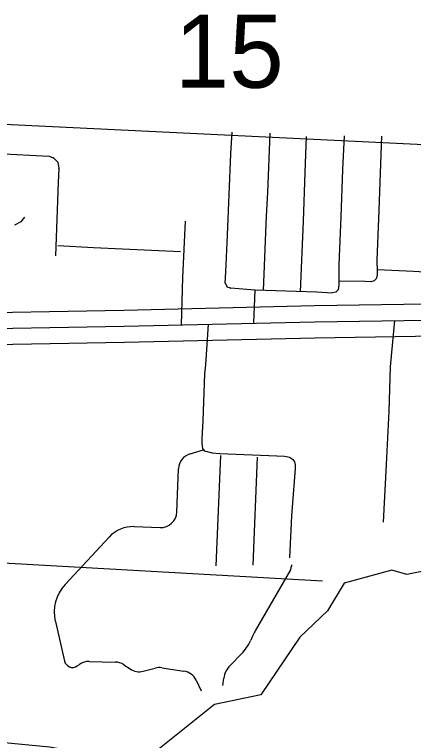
# Model space of a CAD drawing. Extents: x 1219626 to 1426462, y 456797 to 752399.
# Drawn here: x 1261136 to 1263586, y 517826 to 522286 of the extents above; entities that cross this region are included whole.
import ezdxf

# ---------------------------------------------------------------- set-up
doc = ezdxf.new("R2010")
doc.units = 0
for name, color, linetype in [('Lakes and Ponds', 7, 'Continuous'), ('Local Roads Improved', 7, 'Continuous'), ('Local Roads Paved', 7, 'Continuous'), ('Section Lines', 7, 'Continuous'), ('Section Numbers', 7, 'Continuous'), ('State Routes Highway Center Lines', 7, 'Continuous'), ('US Route Divided Highway Outline and Fill', 7, 'Continuous'), ('US Routes Highway Center Lines', 7, 'Continuous')]:
    doc.layers.add(name, color=color, linetype=linetype)

msp = doc.modelspace()

# ---------------------------------------------------------------- linework, layer by layer
at = {"layer": 'Lakes and Ponds'}
msp.add_lwpolyline([(1263749.8, 518885.6), (1263544.8, 518846.1), (1263452.1, 518871.3), (1263160.4, 518792.4), (1263057.9, 518622.7), (1262888.3, 518461), (1262647.8, 518105.9), (1262363.9, 518046.8), (1261984.6, 517743), (1261783.5, 517679.9), (1261665.2, 517683.8), (1261529.2, 517754.8), (1261351.8, 517784.4), (1261054.1, 517814), (1260766.3, 517786.4), (1260352.3, 517772.6), (1259918.6, 517719.3), (1259547.9, 517530), (1259229, 517505.9), (1259060.8, 517491.3)], dxfattribs=at)
at = {"layer": 'Local Roads Improved'}
for p, q in [((1262836.9, 518905.4), (1262836.5, 518896.9)), ((1262829.9, 518874), (1262614.7, 518498.6)), ((1261387, 518557.3), (1261443.5, 518313.4)), ((1262598.2, 518466.6), (1262586.6, 518441.3)), ((1262529, 518357.3), (1262460.7, 518287.2)), ((1261521.3, 518284), (1261534.6, 518293.5)), ((1261595.4, 518312.1), (1261753.8, 518308)), ((1261806.6, 518291.2), (1261845.5, 518265.3)), ((1261926.5, 518251.8), (1261999.9, 518271.1)), ((1262040.6, 518273.2), (1262176.9, 518252.3)), ((1262251.9, 518196.5), (1262283.3, 518130.8)), ((1262420.5, 518208.9), (1262412.6, 518164.4))]:
    msp.add_line(p, q, dxfattribs=at)
for centre, radius, start, end in [((1262786.5, 518898.9), 50, 330.1734, 357.6709), ((1262961.7, 518299.6), 400, 150.1734, 155.3353), ((1262314, 518566.5), 300, 315.7799, 335.3353), ((1261492.2, 518324.7), 50, 193.0482, 305.5528), ((1261592.7, 518212.2), 100, 88.4917, 125.5528), ((1261751.2, 518208), 100, 56.2951, 88.4917), ((1262025.4, 518174.4), 100, 81.249, 104.7515), ((1262568.2, 518182.5), 150, 135.7799, 169.8809), ((1261901, 518348.5), 100, 236.2951, 284.7515), ((1262161.6, 518153.4), 100, 25.5475, 81.249)]:
    msp.add_arc(centre, radius, start, end, dxfattribs=at)
at = {"layer": 'Local Roads Paved'}
for p, q in [((1262464.5, 521429.2), (1262472.7, 521563.6)), ((1262703.3, 521557.3), (1262689.3, 521191.8)), ((1263160.2, 521541.4), (1263150, 521333)), ((1263390.1, 521538.5), (1263373.6, 521084)), ((1260764.7, 521444.2), (1261349.5, 521416.2)), ((1261349.8, 521416.1), (1261374.6, 521405.6)), ((1261375, 521405.4), (1261401.7, 521378.7)), ((1262444.2, 520929.8), (1262464.5, 521429.2)), ((1261401.9, 521378.1), (1261408.6, 521340.8)), ((1261408.7, 521340.6), (1261403.8, 521254.7)), ((1263150, 521333), (1263140.4, 521042)), ((1261403.8, 521254.7), (1261389, 520802.9)), ((1262689.3, 521191.8), (1262681.1, 521046.3)), ((1263373.6, 521084), (1263361.1, 520776.6)), ((1261198.4, 521041), (1261175.8, 521012.6)), ((1262681.1, 521046.3), (1262662.6, 520589.8)), ((1263140.4, 521041.9), (1263127.8, 520750)), ((1261175.4, 521012.4), (1261136.5, 520992.2)), ((1262185.1, 521015.8), (1262168.6, 520669.7)), ((1262891.6, 520582.5), (1262909.8, 521015.8)), ((1262433.6, 520705.5), (1262444.2, 520929.8)), ((1263361.1, 520776.5), (1263363, 520706)), ((1263127.8, 520749.9), (1263126.8, 520624.3)), ((1262430.7, 520635.1), (1262433.6, 520705.5)), ((1263363.4, 520683.1), (1263356.8, 520662.2)), ((1263362.6, 520719.5), (1263585.9, 520709.3)), ((1263363, 520706), (1263363.5, 520683.4)), ((1263585.9, 520709.3), (1264056.3, 520685.2)), ((1262168.6, 520669.7), (1262160.3, 520378.7)), ((1263288.6, 520645), (1263127, 520648.1)), ((1263323.2, 520644.1), (1263288.6, 520645)), ((1263344.4, 520649.8), (1263323.5, 520644.1)), ((1263356.5, 520661.8), (1263344.8, 520650.1)), ((1262441.1, 520612.1), (1262430.8, 520634.7)), ((1262463.4, 520604), (1262441.7, 520611.5)), ((1262612.5, 520592.4), (1262463.7, 520603.9)), ((1262605.8, 520389), (1262613.4, 520591.4)), ((1262992.4, 520579.3), (1262613.4, 520591.4)), ((1263124.2, 520594.5), (1263109.2, 520579.5)), ((1263126.8, 520624.2), (1263124.5, 520595.1)), ((1263087.1, 520574.9), (1262992.4, 520579.3)), ((1263108.7, 520579.2), (1263087.3, 520575)), ((1262326.2, 520382.5), (1262308.1, 520133.3)), ((1263444.7, 520122.2), (1263471, 520405.5)), ((1262308.1, 520133.3), (1262303.3, 520078.7)), ((1263437.5, 519849.1), (1263444.7, 520122.2)), ((1262303.3, 520078.7), (1262292.6, 519789.1)), ((1263421, 519522.2), (1263437.5, 519849)), ((1262292.6, 519789.1), (1262286.4, 519681.3)), ((1262286.4, 519681.3), (1262286.4, 519650.4)), ((1262214.4, 519587.1), (1262302.5, 519613.9)), ((1262286.4, 519650.3), (1262291.2, 519620.1)), ((1262291.3, 519619.7), (1262301.6, 519606.1)), ((1262302.2, 519605.8), (1262350.6, 519592.4)), ((1262350.8, 519592.3), (1262396.6, 519588)), ((1262400.3, 519576.4), (1262372.7, 518898.4)), ((1262396.6, 519588), (1262746.6, 519574.4)), ((1262625.8, 519567.2), (1262598.7, 518902.4)), ((1262746.6, 519574.4), (1262794.4, 519572)), ((1262794.5, 519572), (1262824.3, 519566.3)), ((1262824.6, 519566.1), (1262843.6, 519554.7)), ((1262843.9, 519554.4), (1262854.4, 519537.3)), ((1262854.5, 519537.1), (1262859.7, 519520)), ((1263401.2, 519167.4), (1263421, 519522.2)), ((1262133.2, 519230), (1262143.6, 519495.3)), ((1262859.2, 519496.1), (1262840.4, 519260.2)), ((1262859.7, 519519.6), (1262859.3, 519504.4)), ((1262859.3, 519504.3), (1262859.3, 519496.2)), ((1262840.4, 519260.2), (1262837, 519205.1)), ((1262837, 519205.1), (1262825.4, 518947.4)), ((1261871, 519139.7), (1262029.7, 519134)), ((1261446.9, 518783.5), (1261717, 519075.6))]:
    msp.add_line(p, q, dxfattribs=at)
for points in [[(1262909.8, 521015.8), (1262921.4, 521315.6), (1262929.6, 521536.5)], [(1261401.9, 520866), (1261622.3, 520855.3), (1262156.1, 520829.2)]]:
    msp.add_lwpolyline(points, dxfattribs=at)
for centre, radius, start, end in [((1261349.5, 521415.2), 1, 67.0679, 87.2557), ((1261374.3, 521404.7), 1, 45, 67.0679), ((1262465.5, 521429.1), 1, 176.5007, 177.6717), ((1261401, 521377.9), 1, 10.1755, 45), ((1261407.7, 521340.7), 1, 356.7845, 10.1755), ((1263151, 521332.9), 1, 177.2105, 178.0972), ((1261404.8, 521254.6), 1, 176.7845, 178.1183), ((1262688.3, 521191.9), 1, 356.7675, 357.8032), ((1263372.6, 521084.1), 1, 357.659, 357.9285), ((1262682.1, 521046.3), 1, 176.7675, 177.6837), ((1263139.4, 521042), 1, 357.5351, 358.0972), ((1261136, 520993.1), 1, 294.8833, 297.4076), ((1261175, 521013.3), 1, 297.4076, 321.4588), ((1262908.8, 521015.9), 1, 357.5946, 357.7832), ((1262443.2, 520929.8), 1, 357.2854, 357.6717), ((1263362.1, 520776.5), 1, 177.659, 181.5694), ((1263128.8, 520749.9), 1, 177.5351, 179.5593), ((1262434.6, 520705.4), 1, 177.2854, 177.6467), ((1263362, 520705.9), 1, 1.2189, 1.5694), ((1263362.5, 520683.4), 1, 342.3499, 1.2189), ((1263585.8, 520708.3), 1, 87.0583, 87.3856), ((1262169.6, 520669.7), 1, 177.2813, 178.3517), ((1262431.7, 520635.1), 1, 177.6467, 204.6236), ((1263288.5, 520644), 1, 88.4089, 88.8983), ((1263323.2, 520645.1), 1, 268.4089, 285.2551), ((1263344.1, 520650.8), 1, 285.2551, 315), ((1263355.8, 520662.5), 1, 315, 342.3499), ((1262442, 520612.5), 1, 204.6236, 250.821), ((1262463.8, 520604.9), 1, 250.821, 265.573), ((1262612.4, 520591.4), 1, 357.8447, 85.573), ((1263123.5, 520595.2), 1, 315, 355.3141), ((1263125.8, 520624.3), 1, 355.3141, 359.5593), ((1262992.4, 520578.3), 1, 87.3709, 88.1728), ((1263087.1, 520575.9), 1, 267.3709, 281.3099), ((1263108.5, 520580.2), 1, 281.3099, 315), ((1262307.1, 520133.4), 1, 354.9428, 355.8517), ((1263445.7, 520122.1), 1, 174.6927, 178.4792), ((1262304.3, 520078.6), 1, 174.9428, 177.8966), ((1263436.5, 519849.1), 1, 357.1207, 358.4792), ((1262291.6, 519789.1), 1, 356.6637, 357.8966), ((1262287.4, 519681.3), 1, 176.6637, 180), ((1262287.4, 519650.4), 1, 180, 189.0193), ((1262292.1, 519620.3), 1, 189.0193, 217.1847), ((1262243.5, 519491.4), 100, 106.9372, 177.7408), ((1262302.4, 519606.7), 1, 217.1847, 254.5052), ((1262350.8, 519593.3), 1, 254.5052, 264.5881), ((1262396.7, 519589), 1, 264.5881, 267.7852), ((1262746.6, 519573.4), 1, 87.1087, 87.7852), ((1262794.3, 519571), 1, 79.0459, 87.1087), ((1262824.1, 519565.3), 1, 59.0362, 79.0459), ((1262843.1, 519553.9), 1, 31.4296, 59.0362), ((1262853.5, 519536.8), 1, 16.9908, 31.4296), ((1262858.7, 519519.7), 1, 358.2101, 16.9908), ((1263420, 519522.3), 1, 356.8029, 357.1207), ((1262858.3, 519496.2), 1, 355.4307, 0), ((1262860.3, 519504.3), 1, 178.2101, 180), ((1262841.4, 519260.1), 1, 175.4307, 176.4862), ((1262033.2, 519233.9), 100, 267.9534, 357.7408), ((1262838, 519205), 1, 176.4862, 177.4218), ((1261863.8, 518939.8), 200, 87.9534, 137.2472), ((1261630.5, 518613.8), 250, 137.2472, 193.0482)]:
    msp.add_arc(centre, radius, start, end, dxfattribs=at)
at = {"layer": 'Section Lines'}
msp.add_line((1259550.1, 519003.6), (1263027.2, 518806.8), dxfattribs=at)
at = {"layer": 'State Routes Highway Center Lines'}
msp.add_line((1270492.9, 521155.9), (1259343.1, 521693.7), dxfattribs=at)
at = {"layer": 'US Route Divided Highway Outline and Fill'}
for points in [[(1255738.6, 520348.8), (1257109, 520377), (1258230.7, 520401), (1259497.2, 520428.1), (1260664.7, 520449.9), (1261806.9, 520470.5), (1262977.7, 520497.7), (1264212.9, 520517.3), (1265046.9, 520511.8), (1265306.9, 520508.6), (1265577.1, 520499.8), (1266072, 520476.9), (1267270.3, 520404.1), (1268984.6, 520306.2)], [(1268972.6, 520106.6), (1267258.6, 520204.4), (1266061.3, 520277.2), (1265569.2, 520300), (1265302.4, 520308.6), (1265045, 520311.9), (1264213.8, 520317.3), (1262981.6, 520297.7), (1261811, 520270.6), (1260668.4, 520249.9), (1259501.2, 520228.2), (1258235, 520201), (1257113.2, 520177.1), (1255742.3, 520148.8)]]:
    msp.add_lwpolyline(points, dxfattribs=at)
at = {"layer": 'US Routes Highway Center Lines'}
msp.add_lwpolyline([(1255740.5, 520248.8), (1257111.1, 520277.1), (1258232.9, 520301), (1259499.2, 520328.2), (1260666.6, 520349.9), (1261809, 520370.5), (1262979.6, 520397.7), (1264213.3, 520417.3), (1265046, 520411.8), (1265304.6, 520408.6), (1265573.1, 520399.9), (1266066.6, 520377.1), (1267264.4, 520304.2), (1268978.6, 520206.4)], dxfattribs=at)

# ---------------------------------------------------------------- texts
at = {"layer": 'Section Numbers'}
msp.add_text('15', height=450, rotation=0.0003, dxfattribs=at).set_placement((1262119.9, 521835.8))

doc.saveas('drawing.dxf')
